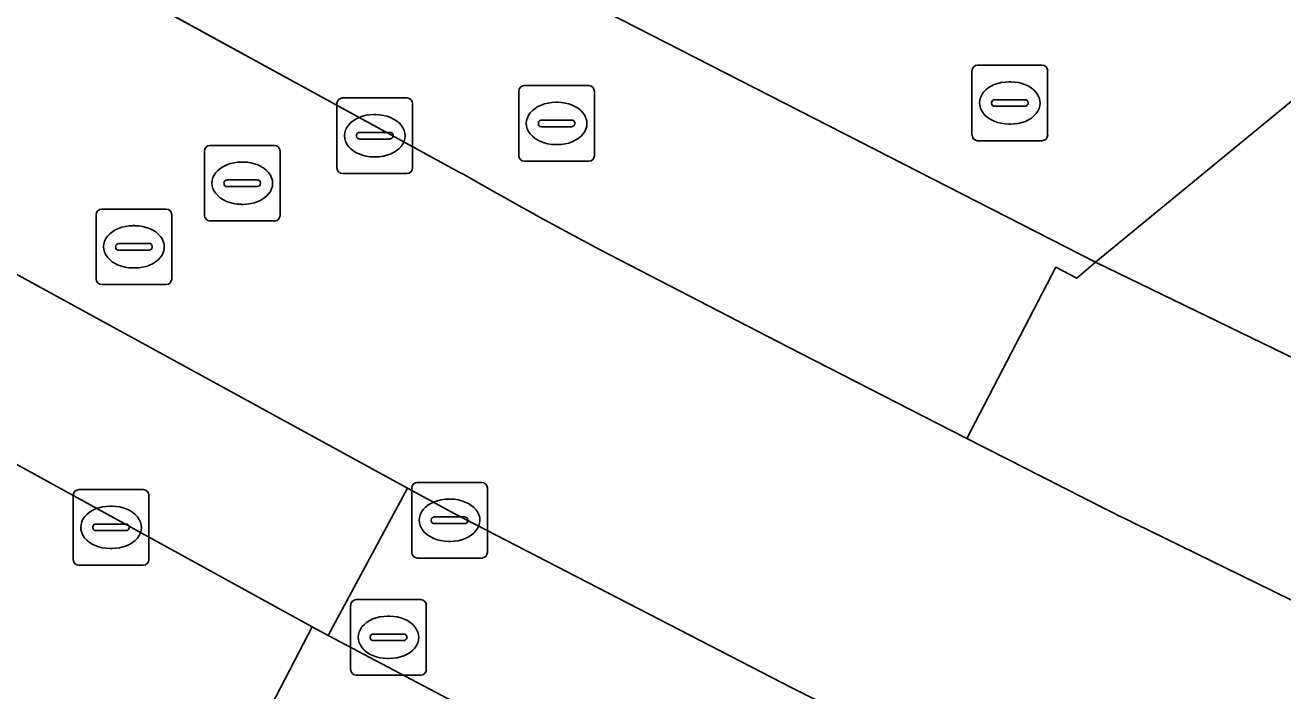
# Model space of a CAD drawing. Extents: x 161087 to 161926, y 382572 to 383873.
# Drawn here: x 161807.7 to 161824.34, y 383162.81 to 383171.62 of the extents above; entities that cross this region are included whole.
import ezdxf

# ---------------------------------------------------------------- set-up
doc = ezdxf.new("R2010")
doc.units = 0
for name, color, linetype in [('IMGEO_Berm_groen', 7, 'Continuous'), ('IMGEO_Brandkraan', 7, 'Continuous'), ('IMGEO_Fietspad_gesloten', 7, 'Continuous'), ('IMGEO_Groenvoorziening', 7, 'Continuous'), ('IMGEO_Kolk', 7, 'Continuous'), ('IMGEO_Rijbaan_lokaal_gesloten', 7, 'Continuous'), ('IMGEO_Rijbaan_lokaal_open', 7, 'Continuous'), ('IMGEO_Rioolput', 7, 'Continuous'), ('IMGEO_Voetpad_gesloten', 7, 'Continuous'), ('IMGEO_Voetpad_open', 7, 'Continuous')]:
    doc.layers.add(name, color=color, linetype=linetype)

msp = doc.modelspace()

# ---------------------------------------------------------------- linework, layer by layer
at = {"layer": 'IMGEO_Berm_groen'}
msp.add_lwpolyline([(161806.62, 383168.844), (161805.548, 383166.924), (161811.496, 383163.654), (161811.708, 383163.537), (161812.756, 383165.49)], close=True, dxfattribs=at)
at = {"layer": 'IMGEO_Brandkraan'}
for p, q in [((161814.23, 383169.89), (161814.23, 383170.742)), ((161814.305, 383170.816), (161815.157, 383170.816)), ((161815.231, 383170.742), (161815.231, 383169.89)), ((161814.718, 383170.596), (161814.743, 383170.596)), ((161814.489, 383170.31), (161814.489, 383170.322)), ((161814.927, 383170.273), (161814.529, 383170.273)), ((161814.532, 383170.359), (161814.93, 383170.359)), ((161814.973, 383170.322), (161814.973, 383170.31)), ((161814.741, 383170.036), (161814.716, 383170.036)), ((161815.157, 383169.816), (161814.305, 383169.816)), ((161812.889, 383165.564), (161813.741, 383165.564)), ((161812.814, 383164.638), (161812.814, 383165.49)), ((161813.815, 383165.49), (161813.815, 383164.638)), ((161813.302, 383165.344), (161813.327, 383165.344)), ((161813.073, 383165.058), (161813.073, 383165.07)), ((161813.116, 383165.107), (161813.514, 383165.107)), ((161813.557, 383165.07), (161813.557, 383165.058)), ((161813.511, 383165.021), (161813.113, 383165.021)), ((161813.325, 383164.784), (161813.3, 383164.784)), ((161813.741, 383164.564), (161812.889, 383164.564)), ((161812.006, 383163.088), (161812.006, 383163.94)), ((161812.081, 383164.014), (161812.933, 383164.014)), ((161813.007, 383163.94), (161813.007, 383163.088)), ((161812.494, 383163.794), (161812.519, 383163.794)), ((161812.265, 383163.508), (161812.265, 383163.52)), ((161812.703, 383163.471), (161812.305, 383163.471)), ((161812.308, 383163.557), (161812.706, 383163.557)), ((161812.749, 383163.52), (161812.749, 383163.508)), ((161812.517, 383163.234), (161812.492, 383163.234)), ((161812.933, 383163.014), (161812.081, 383163.014))]:
    msp.add_line(p, q, dxfattribs=at)
for points in [[(161814.23, 383169.89), (161814.23, 383170.742)], [(161814.305, 383170.816), (161815.157, 383170.816)], [(161815.231, 383170.742), (161815.231, 383169.89)], [(161815.157, 383169.816), (161814.305, 383169.816)], [(161812.889, 383165.564), (161813.741, 383165.564)], [(161812.814, 383164.638), (161812.814, 383165.49)], [(161813.815, 383165.49), (161813.815, 383164.638)], [(161813.741, 383164.564), (161812.889, 383164.564)], [(161812.006, 383163.088), (161812.006, 383163.94)], [(161812.081, 383164.014), (161812.933, 383164.014)], [(161813.007, 383163.94), (161813.007, 383163.088)], [(161812.933, 383163.014), (161812.081, 383163.014)]]:
    msp.add_lwpolyline(points, dxfattribs=at)
for centre, radius, start, end in [((161814.307, 383170.74), 0.0765, 91.552, 178.448), ((161814.307, 383170.74), 0.0765, 91.552, 178.448), ((161815.155, 383170.74), 0.0765, 1.552, 88.448), ((161815.155, 383170.74), 0.0765, 1.552, 88.448), ((161814.529, 383170.319), 0.0403, 85.8775, 175.7526), ((161814.526, 383170.309), 0.0366, 178.938, 274.7102), ((161814.93, 383170.316), 0.043, 264.8664, 352.4533), ((161814.934, 383170.321), 0.0386, 1.7309, 96.639), ((161814.307, 383169.892), 0.0765, 181.552, 268.448), ((161814.307, 383169.892), 0.0765, 181.552, 268.448), ((161815.155, 383169.892), 0.0765, 271.552, 358.448), ((161815.155, 383169.892), 0.0765, 271.552, 358.448), ((161812.891, 383165.488), 0.0765, 91.552, 178.448), ((161812.891, 383165.488), 0.0765, 91.552, 178.448), ((161813.739, 383165.488), 0.0765, 1.552, 88.448), ((161813.739, 383165.488), 0.0765, 1.552, 88.448), ((161813.113, 383165.067), 0.0403, 85.8775, 175.7526), ((161813.518, 383165.069), 0.0386, 1.7309, 96.639), ((161813.11, 383165.057), 0.0366, 178.938, 274.7102), ((161813.514, 383165.064), 0.043, 264.8664, 352.4533), ((161812.891, 383164.64), 0.0765, 181.552, 268.448), ((161812.891, 383164.64), 0.0765, 181.552, 268.448), ((161813.739, 383164.64), 0.0765, 271.552, 358.448), ((161813.739, 383164.64), 0.0765, 271.552, 358.448), ((161812.083, 383163.938), 0.0765, 91.552, 178.448), ((161812.083, 383163.938), 0.0765, 91.552, 178.448), ((161812.931, 383163.938), 0.0765, 1.552, 88.448), ((161812.931, 383163.938), 0.0765, 1.552, 88.448), ((161812.305, 383163.517), 0.0403, 85.8775, 175.7526), ((161812.302, 383163.507), 0.0366, 178.938, 274.7102), ((161812.706, 383163.514), 0.043, 264.8664, 352.4533), ((161812.71, 383163.519), 0.0386, 1.7309, 96.639), ((161812.083, 383163.09), 0.0765, 181.552, 268.448), ((161812.083, 383163.09), 0.0765, 181.552, 268.448), ((161812.931, 383163.09), 0.0765, 271.552, 358.448), ((161812.931, 383163.09), 0.0765, 271.552, 358.448)]:
    msp.add_arc(centre, radius, start, end, dxfattribs=at)
for centre, major_axis, ratio, start_param, end_param in [((161814.717, 383170.316), (-0.387, 0.002), 0.722429, 4.712389, 7.853982), ((161814.742, 383170.316), (-0.39, 0.002), 0.717154, 1.570796, 4.712389), ((161813.301, 383165.064), (-0.387, 0.002), 0.722429, 4.712389, 7.853982), ((161813.326, 383165.064), (-0.39, 0.002), 0.717154, 1.570796, 4.712389), ((161812.493, 383163.514), (-0.387, 0.002), 0.722429, 4.712389, 7.853982), ((161812.518, 383163.514), (-0.39, 0.002), 0.717154, 1.570796, 4.712389)]:
    msp.add_ellipse(centre, major_axis=major_axis, ratio=ratio, start_param=start_param, end_param=end_param, dxfattribs=at)
at = {"layer": 'IMGEO_Fietspad_gesloten'}
for points in [[(161813.482, 383169.651), (161808.082, 383172.609), (161796.69, 383178.843), (161781.538, 383187.211), (161765.085, 383196.212), (161740.293, 383209.885), (161724.103, 383218.792), (161711.611, 383225.692), (161701.802, 383231.102), (161692.492, 383236.236), (161675.825, 383245.421), (161668.776, 383249.291)], [(161792.325, 383176.719), (161806.343, 383168.996), (161806.62, 383168.844), (161812.756, 383165.49), (161813.383, 383165.147), (161817.843, 383162.846), (161818.334, 383162.598), (161820.531, 383161.488), (161823.229, 383160.149), (161824.286, 383159.637), (161824.388, 383159.856), (161825.265, 383161.747), (161825.852, 383163.014), (161825.873, 383163.059), (161825.967, 383163.261), (161825.83, 383163.326), (161824.199, 383164.129), (161822.377, 383165.019)], [(161820.157, 383166.145), (161819.951, 383166.25), (161817.79, 383167.36), (161815.307, 383168.641)]]:
    msp.add_lwpolyline(points, dxfattribs=at)
for centre, radius, start, end in [((161852.313, 383237.663), 78.316, 240.27576, 241.80179), ((162081.914, 383679.469), 576.21, 242.981789, 243.229307)]:
    msp.add_arc(centre, radius, start, end, dxfattribs=at)
at = {"layer": 'IMGEO_Groenvoorziening'}
msp.add_lwpolyline([(161831.751, 383173.293), (161833.662, 383176.409), (161835.298, 383179.834), (161833.078, 383180.651), (161831.953, 383178.385), (161831.779, 383178.183), (161829.134, 383174.584), (161828.624, 383174.042), (161821.86, 383168.48), (161825.831, 383166.553), (161826.071, 383167.082), (161827.478, 383166.382), (161828.012, 383167.84), (161829.084, 383169.719)], close=True, dxfattribs=at)
at = {"layer": 'IMGEO_Kolk'}
for p, q in [((161811.824, 383169.727), (161811.824, 383170.579)), ((161811.899, 383170.653), (161812.751, 383170.653)), ((161812.825, 383170.579), (161812.825, 383169.727)), ((161812.312, 383170.433), (161812.337, 383170.433)), ((161812.083, 383170.147), (161812.083, 383170.159)), ((161812.521, 383170.11), (161812.123, 383170.11)), ((161812.126, 383170.196), (161812.524, 383170.196)), ((161812.567, 383170.159), (161812.567, 383170.147)), ((161812.335, 383169.873), (161812.31, 383169.873)), ((161812.751, 383169.653), (161811.899, 383169.653)), ((161808.336, 383164.544), (161808.336, 383165.396)), ((161808.411, 383165.47), (161809.263, 383165.47)), ((161809.337, 383165.396), (161809.337, 383164.544)), ((161808.824, 383165.25), (161808.849, 383165.25)), ((161808.595, 383164.964), (161808.595, 383164.976)), ((161809.033, 383164.927), (161808.635, 383164.927)), ((161808.638, 383165.013), (161809.036, 383165.013)), ((161809.079, 383164.976), (161809.079, 383164.964)), ((161808.847, 383164.69), (161808.822, 383164.69)), ((161809.263, 383164.47), (161808.411, 383164.47))]:
    msp.add_line(p, q, dxfattribs=at)
for points in [[(161811.824, 383169.727), (161811.824, 383170.579)], [(161811.899, 383170.653), (161812.751, 383170.653)], [(161812.825, 383170.579), (161812.825, 383169.727)], [(161812.751, 383169.653), (161811.899, 383169.653)], [(161808.336, 383164.544), (161808.336, 383165.396)], [(161808.411, 383165.47), (161809.263, 383165.47)], [(161809.337, 383165.396), (161809.337, 383164.544)], [(161809.263, 383164.47), (161808.411, 383164.47)]]:
    msp.add_lwpolyline(points, dxfattribs=at)
for centre, radius, start, end in [((161811.901, 383170.577), 0.0765, 91.552, 178.448), ((161811.901, 383170.577), 0.0765, 91.552, 178.448), ((161812.749, 383170.577), 0.0765, 1.552, 88.448), ((161812.749, 383170.577), 0.0765, 1.552, 88.448), ((161812.123, 383170.156), 0.0403, 85.8775, 175.7526), ((161812.12, 383170.146), 0.0366, 178.938, 274.7102), ((161812.524, 383170.153), 0.043, 264.8664, 352.4533), ((161812.528, 383170.158), 0.0386, 1.7309, 96.639), ((161811.901, 383169.729), 0.0765, 181.552, 268.448), ((161811.901, 383169.729), 0.0765, 181.552, 268.448), ((161812.749, 383169.729), 0.0765, 271.552, 358.448), ((161812.749, 383169.729), 0.0765, 271.552, 358.448), ((161808.413, 383165.394), 0.0765, 91.552, 178.448), ((161808.413, 383165.394), 0.0765, 91.552, 178.448), ((161809.261, 383165.394), 0.0765, 1.552, 88.448), ((161809.261, 383165.394), 0.0765, 1.552, 88.448), ((161808.635, 383164.973), 0.0403, 85.8775, 175.7526), ((161808.632, 383164.963), 0.0366, 178.938, 274.7102), ((161809.036, 383164.97), 0.043, 264.8664, 352.4533), ((161809.04, 383164.975), 0.0386, 1.7309, 96.639), ((161808.413, 383164.546), 0.0765, 181.552, 268.448), ((161808.413, 383164.546), 0.0765, 181.552, 268.448), ((161809.261, 383164.546), 0.0765, 271.552, 358.448), ((161809.261, 383164.546), 0.0765, 271.552, 358.448)]:
    msp.add_arc(centre, radius, start, end, dxfattribs=at)
for centre, major_axis, ratio, start_param, end_param in [((161812.311, 383170.153), (-0.387, 0.002), 0.722429, 4.712389, 7.853982), ((161812.336, 383170.153), (-0.39, 0.002), 0.717154, 1.570796, 4.712389), ((161808.823, 383164.97), (-0.387, 0.002), 0.722429, 4.712389, 7.853982), ((161808.848, 383164.97), (-0.39, 0.002), 0.717154, 1.570796, 4.712389)]:
    msp.add_ellipse(centre, major_axis=major_axis, ratio=ratio, start_param=start_param, end_param=end_param, dxfattribs=at)
at = {"layer": 'IMGEO_Rijbaan_lokaal_gesloten'}
msp.add_lwpolyline([(161675.506, 383231.827), (161682.524, 383227.967), (161694.378, 383221.453), (161725.935, 383204.049), (161728.579, 383202.597), (161739.157, 383196.786), (161751.869, 383189.803), (161778.251, 383175.302), (161791.829, 383167.834), (161794.9, 383166.131), (161804.554, 383160.825), (161808.812, 383158.477), (161811.496, 383163.654), (161805.548, 383166.924), (161791.248, 383174.784), (161788.363, 383176.37), (161786.484, 383177.403), (161779.043, 383181.493), (161774.258, 383184.123), (161764.459, 383189.509)], dxfattribs=at)
at = {"layer": 'IMGEO_Rijbaan_lokaal_open'}
msp.add_lwpolyline([(161811.708, 383163.537), (161811.496, 383163.654), (161808.812, 383158.477), (161814.644, 383155.393), (161817.302, 383160.584)], close=True, dxfattribs=at)
at = {"layer": 'IMGEO_Rioolput'}
for p, q in [((161820.3, 383171.087), (161821.152, 383171.087)), ((161820.225, 383170.161), (161820.225, 383171.013)), ((161821.226, 383171.013), (161821.226, 383170.161)), ((161820.713, 383170.867), (161820.738, 383170.867)), ((161820.484, 383170.581), (161820.484, 383170.593)), ((161820.527, 383170.63), (161820.925, 383170.63)), ((161820.968, 383170.593), (161820.968, 383170.581)), ((161820.922, 383170.544), (161820.524, 383170.544)), ((161820.736, 383170.307), (161820.711, 383170.307)), ((161821.152, 383170.087), (161820.3, 383170.087)), ((161810.072, 383169.099), (161810.072, 383169.951)), ((161810.147, 383170.025), (161810.999, 383170.025)), ((161811.073, 383169.951), (161811.073, 383169.099)), ((161810.56, 383169.805), (161810.585, 383169.805)), ((161810.374, 383169.568), (161810.772, 383169.568)), ((161810.331, 383169.519), (161810.331, 383169.531)), ((161810.769, 383169.482), (161810.371, 383169.482)), ((161810.815, 383169.531), (161810.815, 383169.519)), ((161810.583, 383169.245), (161810.558, 383169.245)), ((161808.639, 383168.257), (161808.639, 383169.109)), ((161808.714, 383169.183), (161809.566, 383169.183)), ((161809.64, 383169.109), (161809.64, 383168.257)), ((161809.127, 383168.963), (161809.152, 383168.963)), ((161810.999, 383169.025), (161810.147, 383169.025)), ((161808.941, 383168.726), (161809.339, 383168.726)), ((161808.898, 383168.677), (161808.898, 383168.689)), ((161809.336, 383168.64), (161808.938, 383168.64)), ((161809.382, 383168.689), (161809.382, 383168.677)), ((161809.15, 383168.403), (161809.125, 383168.403)), ((161809.566, 383168.183), (161808.714, 383168.183))]:
    msp.add_line(p, q, dxfattribs=at)
for points in [[(161820.3, 383171.087), (161821.152, 383171.087)], [(161820.225, 383170.161), (161820.225, 383171.013)], [(161821.226, 383171.013), (161821.226, 383170.161)], [(161821.152, 383170.087), (161820.3, 383170.087)], [(161810.072, 383169.099), (161810.072, 383169.951)], [(161810.147, 383170.025), (161810.999, 383170.025)], [(161811.073, 383169.951), (161811.073, 383169.099)], [(161808.639, 383168.257), (161808.639, 383169.109)], [(161808.714, 383169.183), (161809.566, 383169.183)], [(161809.64, 383169.109), (161809.64, 383168.257)], [(161810.999, 383169.025), (161810.147, 383169.025)], [(161809.566, 383168.183), (161808.714, 383168.183)]]:
    msp.add_lwpolyline(points, dxfattribs=at)
for centre, radius, start, end in [((161820.302, 383171.011), 0.0765, 91.552, 178.448), ((161820.302, 383171.011), 0.0765, 91.552, 178.448), ((161821.15, 383171.011), 0.0765, 1.552, 88.448), ((161821.15, 383171.011), 0.0765, 1.552, 88.448), ((161820.524, 383170.59), 0.0403, 85.8775, 175.7526), ((161820.521, 383170.58), 0.0366, 178.938, 274.7102), ((161820.925, 383170.587), 0.043, 264.8664, 352.4533), ((161820.929, 383170.592), 0.0386, 1.7309, 96.639), ((161820.302, 383170.163), 0.0765, 181.552, 268.448), ((161820.302, 383170.163), 0.0765, 181.552, 268.448), ((161821.15, 383170.163), 0.0765, 271.552, 358.448), ((161821.15, 383170.163), 0.0765, 271.552, 358.448), ((161810.149, 383169.949), 0.0765, 91.552, 178.448), ((161810.149, 383169.949), 0.0765, 91.552, 178.448), ((161810.997, 383169.949), 0.0765, 1.552, 88.448), ((161810.997, 383169.949), 0.0765, 1.552, 88.448), ((161810.371, 383169.528), 0.0403, 85.8775, 175.7526), ((161810.776, 383169.53), 0.0386, 1.7309, 96.639), ((161810.368, 383169.518), 0.0366, 178.938, 274.7102), ((161810.772, 383169.525), 0.043, 264.8664, 352.4533), ((161808.716, 383169.107), 0.0765, 91.552, 178.448), ((161808.716, 383169.107), 0.0765, 91.552, 178.448), ((161809.564, 383169.107), 0.0765, 1.552, 88.448), ((161809.564, 383169.107), 0.0765, 1.552, 88.448), ((161810.149, 383169.101), 0.0765, 181.552, 268.448), ((161810.149, 383169.101), 0.0765, 181.552, 268.448), ((161810.997, 383169.101), 0.0765, 271.552, 358.448), ((161810.997, 383169.101), 0.0765, 271.552, 358.448), ((161808.938, 383168.686), 0.0403, 85.8775, 175.7526), ((161809.343, 383168.688), 0.0386, 1.7309, 96.639), ((161808.935, 383168.676), 0.0366, 178.938, 274.7102), ((161809.339, 383168.683), 0.043, 264.8664, 352.4533), ((161808.716, 383168.259), 0.0765, 181.552, 268.448), ((161808.716, 383168.259), 0.0765, 181.552, 268.448), ((161809.564, 383168.259), 0.0765, 271.552, 358.448), ((161809.564, 383168.259), 0.0765, 271.552, 358.448)]:
    msp.add_arc(centre, radius, start, end, dxfattribs=at)
for centre, major_axis, ratio, start_param, end_param in [((161820.712, 383170.587), (-0.387, 0.002), 0.722429, 4.712389, 7.853982), ((161820.737, 383170.587), (-0.39, 0.002), 0.717154, 1.570796, 4.712389), ((161810.559, 383169.525), (-0.387, 0.002), 0.722429, 4.712389, 7.853982), ((161810.584, 383169.525), (-0.39, 0.002), 0.717154, 1.570796, 4.712389), ((161809.126, 383168.683), (-0.387, 0.002), 0.722429, 4.712389, 7.853982), ((161809.151, 383168.683), (-0.39, 0.002), 0.717154, 1.570796, 4.712389)]:
    msp.add_ellipse(centre, major_axis=major_axis, ratio=ratio, start_param=start_param, end_param=end_param, dxfattribs=at)
at = {"layer": 'IMGEO_Voetpad_gesloten'}
for points in [[(161825.831, 383166.553), (161821.86, 383168.48), (161821.61, 383168.268), (161821.335, 383168.413), (161820.157, 383166.145)], [(161822.377, 383165.019), (161824.199, 383164.129), (161825.83, 383163.326), (161825.967, 383163.261), (161826.402, 383164.2), (161827.187, 383165.895), (161825.831, 383166.553)]]:
    msp.add_lwpolyline(points, dxfattribs=at)
msp.add_arc((162081.914, 383679.469), 576.21, 242.981789, 243.229307, dxfattribs=at)
at = {"layer": 'IMGEO_Voetpad_open'}
for points in [[(161816.931, 383179.477), (161816.675, 383179.596), (161817.676, 383181.754), (161814.415, 383183.542), (161809.716, 383174.698), (161821.86, 383168.48), (161828.624, 383174.042), (161827.056, 383174.813), (161823.726, 383176.323)], [(161812.756, 383165.49), (161811.708, 383163.537), (161817.302, 383160.584), (161818.334, 383162.598), (161817.843, 383162.846), (161813.383, 383165.147)]]:
    msp.add_lwpolyline(points, close=True, dxfattribs=at)
for points in [[(161815.307, 383168.641), (161817.79, 383167.36), (161819.951, 383166.25), (161820.157, 383166.145), (161821.335, 383168.413), (161821.61, 383168.268), (161821.86, 383168.48), (161809.716, 383174.698)], [(161808.082, 383172.609), (161813.482, 383169.651)]]:
    msp.add_lwpolyline(points, dxfattribs=at)
msp.add_arc((161852.313, 383237.663), 78.316, 240.27576, 241.80179, dxfattribs=at)

doc.saveas('drawing.dxf')
